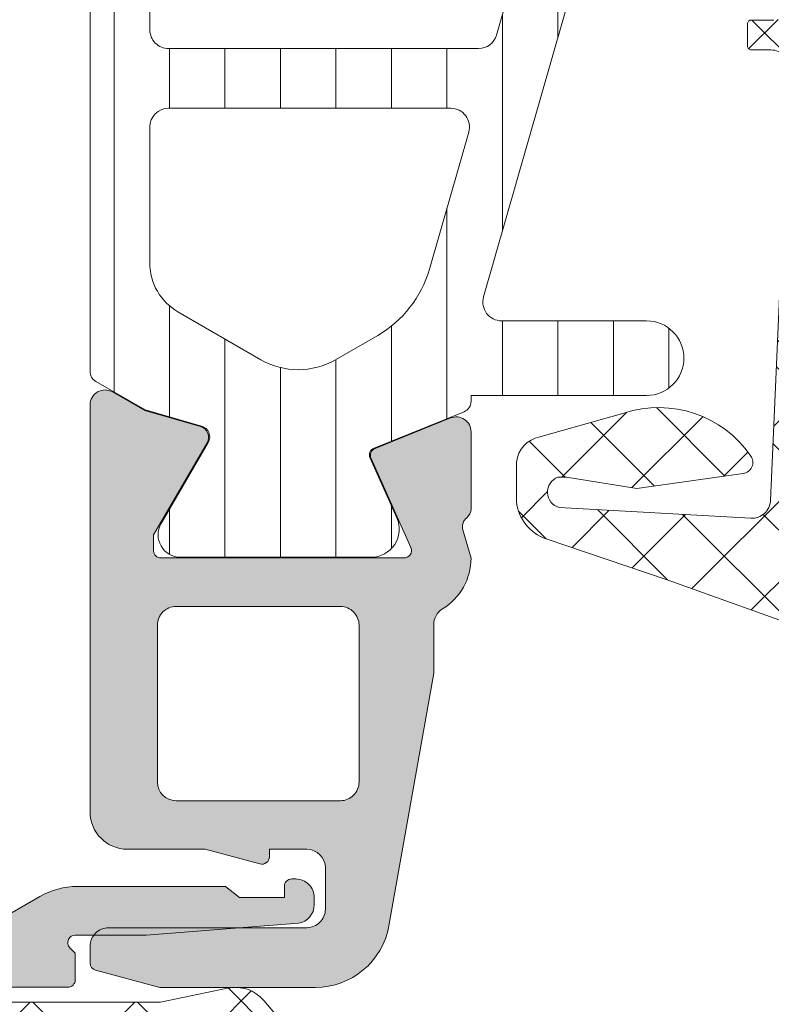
# Model space of a CAD drawing. Header units: millimetres. Extents: x 213386 to 506888, y 183055 to 450952.
# Tile 808 of 1056: x 398104 to 398124, y 319011 to 319037. Entities that reach past the tile are written whole.
import ezdxf

# ---------------------------------------------------------------- set-up
doc = ezdxf.new("R2010")
doc.units = ezdxf.units.MM
doc.layers.add('FASÁDA DETAILNÍ', color=255, linetype='Continuous', lineweight=0)
doc.layers.add('NOVA', color=255, linetype='Continuous', lineweight=0)
pattern_1 = [(135, (0, 0), (-1.077630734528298, -1.077630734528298), []), (225, (0, 0), (1.077630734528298, -1.077630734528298), [])]

# ---------------------------------------------------------------- blocks, each defined once
blk = doc.blocks.new('A$C69D17D4D')
at = {"layer": 'FASÁDA DETAILNÍ'}
h = blk.add_hatch(dxfattribs=at)
h.set_pattern_fill('ANSI37', color=256, scale=0.48, angle=90, style=0)
h.set_pattern_definition(pattern_1)
edge = h.paths.add_edge_path(flags=16)
edge.add_line((176.1748279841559, 1277.780662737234), (177.5676819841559, 1277.880406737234))
edge.add_arc((177.6105394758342, 1277.281939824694), 0.5999995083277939, -8.352144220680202e-06, 94.09608051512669, ccw=False)
edge.add_arc((177.6105394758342, 1277.28193964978), 0.5999995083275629, -94.09608051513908, 8.352144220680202e-06, ccw=False)
edge.add_line((177.567681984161, 1276.683472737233), (176.174827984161, 1276.783216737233))
edge.add_arc((176.2105424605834, 1277.281939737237), 0.5000001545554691, 94.09606440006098, 265.9039355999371, ccw=False)
edge = h.paths.add_edge_path(flags=16)
edge.add_arc((173.010534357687, 1275.681943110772), 0.49999962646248, -4.28042947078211e-05, 90.00004280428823, ccw=False)
edge.add_line((173.5105339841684, 1275.681942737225), (173.5105339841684, 1272.088257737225))
edge.add_arc((173.0105336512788, 1272.088257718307), 0.5000003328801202, -113.2180266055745, 2.167105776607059e-06, ccw=False)
edge.add_line((172.8134179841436, 1271.62875173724), (166.4823159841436, 1274.34462973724))
edge.add_arc((166.6794319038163, 1274.804135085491), 0.4999998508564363, 177.4998893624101, 246.7819182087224, ccw=False)
edge.add_line((166.1799079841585, 1274.825945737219), (166.2182339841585, 1275.703752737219))
edge.add_arc((166.7177575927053, 1275.68194324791), 0.4999994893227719, 89.99995514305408, 177.5000208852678, ccw=False)
edge.add_line((166.7177579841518, 1276.181942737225), (173.0105339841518, 1276.181942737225))
edge = h.paths.add_edge_path(flags=16)
edge.add_line((167.6023719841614, 1301.235861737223), (176.4992249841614, 1305.384531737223))
edge.add_arc((176.7105341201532, 1304.931377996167), 0.4999998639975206, -2.96720033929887e-05, 115.00000791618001, ccw=False)
edge.add_line((177.210533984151, 1304.93137773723), (177.210533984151, 1295.58194273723))
edge.add_arc((176.7105343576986, 1295.5819423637), 0.4999996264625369, -90.00004280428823, 4.28042947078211e-05, ccw=False)
edge.add_line((176.710533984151, 1295.081942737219), (167.586610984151, 1295.081942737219))
edge.add_arc((167.5866111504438, 1295.581942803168), 0.5000000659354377, 177.4999727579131, 269.99998094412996, ccw=False)
edge.add_line((167.0870869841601, 1295.603752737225), (167.3141569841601, 1300.804516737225))
edge.add_arc((167.8136823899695, 1300.782707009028), 0.500001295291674, 115.00009198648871, 177.5000025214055, ccw=False)
edge = h.paths.add_edge_path(flags=16)
edge.add_arc((176.7105343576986, 1292.381943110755), 0.49999962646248, -4.28042947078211e-05, 90.00004280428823, ccw=False)
edge.add_line((177.210533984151, 1292.381942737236), (177.210533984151, 1285.181942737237))
edge.add_arc((176.7105343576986, 1285.181942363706), 0.4999996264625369, -90.00004280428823, 4.28042947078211e-05, ccw=False)
edge.add_line((176.710533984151, 1284.681942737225), (175.510533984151, 1284.681942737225))
edge.add_arc((175.5105324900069, 1282.681944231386), 1.999998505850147, 89.99995719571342, 180.0000428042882)
edge.add_line((173.5105339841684, 1282.681942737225), (173.5105339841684, 1278.881942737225))
edge.add_arc((173.010534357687, 1278.881942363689), 0.4999996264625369, -90.00004280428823, 4.28042947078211e-05, ccw=False)
edge.add_line((173.0105339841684, 1278.381942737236), (166.8574729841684, 1278.381942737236))
edge.add_arc((166.8574731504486, 1278.881942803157), 0.500000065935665, 177.4999727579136, 269.99998094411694, ccw=False)
edge.add_line((166.357948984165, 1278.903752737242), (166.598083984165, 1284.403752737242))
edge.add_arc((167.0976075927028, 1284.381943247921), 0.4999994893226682, 89.99995514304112, 177.5000208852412, ccw=False)
edge.add_line((167.0976079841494, 1284.881942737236), (172.4105339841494, 1284.881942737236))
edge.add_arc((172.4105339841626, 1285.981942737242), 1.099999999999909, 270, 450)
edge.add_line((172.4105339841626, 1287.081942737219), (167.2373229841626, 1287.081942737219))
edge.add_arc((167.2373231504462, 1287.581942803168), 0.5000000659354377, 177.4999727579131, 269.99998094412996, ccw=False)
edge.add_line((166.7377989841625, 1287.603752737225), (166.9473719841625, 1292.403752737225))
edge.add_arc((167.4468955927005, 1292.381943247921), 0.4999994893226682, 89.99995514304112, 177.5000208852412, ccw=False)
edge.add_line((167.446895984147, 1292.881942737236), (176.710533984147, 1292.881942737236))
edge = h.paths.add_edge_path()
edge.add_line((175.324076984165, 1307.594995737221), (166.536210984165, 1303.497146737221))
edge.add_ellipse((167.8040684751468, 1300.778221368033), major_axis=(-3.000002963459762, 0), ratio=1, start_angle=295.0000306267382, end_angle=357.4999411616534)
edge.add_line((164.8069209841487, 1300.909082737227), (164.7785869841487, 1300.260132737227))
edge.add_ellipse((164.2790633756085, 1300.281942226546), major_axis=(-0.4999994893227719, 0), ratio=1, start_angle=89.99995514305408, end_angle=177.5000208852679, ccw=False)
edge.add_line((164.279062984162, 1299.781942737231), (163.310533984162, 1299.781942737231))
edge.add_ellipse((163.3105339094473, 1299.681942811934), major_axis=(-0.09999992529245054, 0), ratio=1, start_angle=-90.0000428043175, end_angle=4.280426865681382e-05)
edge.add_line((163.210533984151, 1299.681942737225), (163.210533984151, 1299.081942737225))
edge.add_ellipse((163.3105339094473, 1299.081942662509), major_axis=(-0.09999992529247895, 0), ratio=1, start_angle=-4.280426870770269e-05, end_angle=90.0000428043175)
edge.add_line((163.3105339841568, 1298.981942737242), (164.2135719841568, 1298.981942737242))
edge.add_ellipse((164.213571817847, 1298.481942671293), major_axis=(-0.5000000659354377, 0), ratio=1, start_angle=177.4999727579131, end_angle=269.99998094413, ccw=False)
edge.add_line((164.7130959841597, 1298.460132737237), (164.3192579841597, 1289.559838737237))
edge.add_ellipse((163.8197467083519, 1289.58194284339), major_axis=(-0.5000001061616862, 0), ratio=1, start_angle=89.99991701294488, end_angle=177.4662307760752, ccw=False)
edge.add_line((163.8197459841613, 1289.081942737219), (163.2105339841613, 1289.081942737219))
edge.add_ellipse((163.2105339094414, 1288.981942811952), major_axis=(-0.09999992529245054, 0), ratio=1, start_angle=-90.0000428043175, end_angle=4.280426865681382e-05)
edge.add_line((163.1105339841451, 1288.981942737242), (163.1105339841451, 1288.381942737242))
edge.add_ellipse((163.2105339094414, 1288.381942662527), major_axis=(-0.09999992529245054, 0), ratio=1, start_angle=-4.280426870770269e-05, end_angle=90.0000428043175)
edge.add_line((163.210533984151, 1288.281942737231), (163.740095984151, 1288.281942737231))
edge.add_ellipse((163.7400962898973, 1287.781942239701), major_axis=(-0.500000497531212, 0), ratio=1, start_angle=177.46630200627, end_angle=270.00003503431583, ccw=False)
edge.add_line((164.2396079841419, 1287.759838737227), (163.7289519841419, 1276.219613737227))
edge.add_ellipse((163.2294273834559, 1276.241423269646), major_axis=(-0.5000004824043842, 0), ratio=1, start_angle=86.78294269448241, end_angle=177.5000209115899, ccw=False)
edge.add_line((163.2013679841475, 1275.742210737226), (158.0676249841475, 1276.030773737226))
edge.add_ellipse((158.1831804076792, 1276.44119173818), major_axis=(-0.4263754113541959, 0), ratio=1, start_angle=-69.24102762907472, end_angle=74.27514552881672, ccw=False)
edge.add_line((158.0320569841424, 1276.839886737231), (158.2646599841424, 1276.838646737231))
edge.add_line((158.2646599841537, 1276.838646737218), (160.1472389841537, 1276.540508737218))
edge.add_line((160.147238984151, 1276.540508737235), (162.996523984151, 1276.940934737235))
edge.add_ellipse((162.9547733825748, 1277.238015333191), major_axis=(-0.2999999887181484, 0), ratio=1, start_angle=97.99974404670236, end_angle=214.5977463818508)
edge.add_ellipse((160.7322022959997, 1275.704901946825), major_axis=(-3.000047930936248, 0), ratio=1, start_angle=214.5976412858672, end_angle=288.0084245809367)
edge.add_line((159.8047169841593, 1278.557980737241), (157.5498259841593, 1277.924404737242))
edge.add_ellipse((157.7107555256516, 1277.149192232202), major_axis=(-0.7917403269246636, 0), ratio=1, start_angle=281.7276897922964, end_angle=353.2016537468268)
edge.add_line((156.9245819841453, 1277.242914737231), (156.9233609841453, 1276.184704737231))
edge.add_ellipse((158.1024472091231, 1276.313828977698), major_axis=(-1.186135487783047, 0), ratio=1, start_angle=6.249678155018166, end_angle=71.34442355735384)
edge.add_line((157.723027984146, 1275.190014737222), (160.964367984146, 1274.095681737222))
edge.add_line((160.9643679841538, 1274.095681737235), (169.0141629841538, 1271.205903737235))
edge.add_line((169.0141629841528, 1271.205903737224), (178.9120399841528, 1266.873094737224))
edge.add_ellipse((179.1103100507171, 1267.332103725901), major_axis=(-0.5000002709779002, 0), ratio=1, start_angle=66.63795051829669, end_angle=179.9334236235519)
edge.add_line((179.6103099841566, 1267.331522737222), (179.6109449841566, 1267.878223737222))
edge.add_ellipse((179.1109448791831, 1267.878804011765), major_axis=(-0.5000004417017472, 0), ratio=1, start_angle=179.9335054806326, end_angle=246.0791754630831)
edge.add_line((179.3136819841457, 1268.335857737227), (176.1096789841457, 1269.737613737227))
edge.add_ellipse((176.5105333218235, 1270.653754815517), major_axis=(-0.9999993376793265, 0), ratio=1, start_angle=-5.281035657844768e-05, end_angle=66.36838527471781, ccw=False)
edge.add_line((175.5105339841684, 1270.653755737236), (175.5105339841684, 1275.881697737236))
edge.add_line((175.5105339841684, 1275.881697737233), (177.3100129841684, 1275.881706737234))
edge.add_line((177.3100129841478, 1275.881706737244), (177.4479549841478, 1275.366905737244))
edge.add_ellipse((177.7251090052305, 1275.48167099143), major_axis=(-0.2999756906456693, 0), ratio=1, start_angle=22.49370026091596, end_angle=112.503566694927)
edge.add_line((177.8399219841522, 1275.204536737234), (179.1100489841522, 1276.053703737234))
edge.add_ellipse((178.6103282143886, 1276.919567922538), major_axis=(-0.9997207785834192, 0), ratio=1, start_angle=119.990760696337, end_angle=180.0076118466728)
edge.add_line((179.6100489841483, 1276.919700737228), (179.6100179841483, 1277.644061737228))
edge.add_ellipse((178.6102801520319, 1277.643853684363), major_axis=(-0.9997378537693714, 0), ratio=1, start_angle=180.0119236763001, end_angle=240.008675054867)
edge.add_line((179.1100179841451, 1278.509727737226), (177.8399219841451, 1279.358894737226))
edge.add_ellipse((177.7251100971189, 1279.081747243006), major_axis=(-0.2999875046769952, 0), ratio=1, start_angle=247.4975938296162, end_angle=337.5013961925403)
edge.add_line((177.447954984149, 1279.196540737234), (177.309982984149, 1278.681724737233))
edge.add_line((177.3099829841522, 1278.681724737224), (175.5105339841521, 1278.681716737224))
edge.add_line((175.5105339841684, 1278.681716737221), (175.5105339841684, 1281.881943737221))
edge.add_ellipse((175.8105337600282, 1281.881943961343), major_axis=(-0.2999997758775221, 0), ratio=1, start_angle=-90.00004280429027, end_angle=4.280426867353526e-05, ccw=False)
edge.add_line((175.8105339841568, 1282.181943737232), (179.1105299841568, 1282.181943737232))
edge.add_ellipse((179.1105303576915, 1282.681943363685), major_axis=(-0.49999962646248, 0), ratio=1, start_angle=89.99995719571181, end_angle=180.0000428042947)
edge.add_line((179.6105299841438, 1282.681943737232), (179.6105299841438, 1309.579565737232))
edge.add_line((179.6105299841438, 1309.579565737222), (178.0601379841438, 1310.474683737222))
edge.add_ellipse((177.8101378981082, 1310.041671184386), major_axis=(-0.4999999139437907, 0), ratio=1, start_angle=239.9999829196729, end_angle=359.9999366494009)
edge.add_line((177.3101379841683, 1310.041671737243), (175.6127669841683, 1310.041671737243))
edge.add_line((175.6127669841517, 1310.041671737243), (175.6127669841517, 1308.048149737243))
edge.add_ellipse((175.1127667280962, 1308.048149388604), major_axis=(-0.500000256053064, 0), ratio=1, start_angle=115.00012858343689, end_angle=180.0000399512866, ccw=False)
h = blk.add_hatch(dxfattribs=at)
h.set_pattern_fill('ANSI37', color=256, scale=0.48, angle=90, style=0)
h.set_pattern_definition(pattern_1)
edge = h.paths.add_edge_path(flags=16)
edge.add_line((176.1748281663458, 1277.780662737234), (177.5676821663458, 1277.880406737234))
edge.add_arc((177.6105396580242, 1277.281939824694), 0.5999995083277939, -8.352144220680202e-06, 94.09608051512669, ccw=False)
edge.add_arc((177.6105396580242, 1277.28193964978), 0.5999995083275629, -94.09608051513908, 8.352144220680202e-06, ccw=False)
edge.add_line((177.567682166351, 1276.683472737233), (176.174828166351, 1276.783216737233))
edge.add_arc((176.2105426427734, 1277.281939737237), 0.5000001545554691, 94.09606440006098, 265.9039355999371, ccw=False)
edge = h.paths.add_edge_path(flags=16)
edge.add_arc((173.010534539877, 1275.681943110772), 0.49999962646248, -4.28042947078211e-05, 90.00004280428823, ccw=False)
edge.add_line((173.5105341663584, 1275.681942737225), (173.5105341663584, 1272.088257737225))
edge.add_arc((173.0105338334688, 1272.088257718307), 0.5000003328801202, -113.2180266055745, 2.167105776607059e-06, ccw=False)
edge.add_line((172.8134181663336, 1271.62875173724), (166.4823161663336, 1274.34462973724))
edge.add_arc((166.6794320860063, 1274.804135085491), 0.4999998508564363, 177.4998893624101, 246.7819182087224, ccw=False)
edge.add_line((166.1799081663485, 1274.825945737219), (166.2182341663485, 1275.703752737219))
edge.add_arc((166.7177577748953, 1275.68194324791), 0.4999994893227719, 89.99995514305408, 177.5000208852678, ccw=False)
edge.add_line((166.7177581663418, 1276.181942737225), (173.0105341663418, 1276.181942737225))
edge = h.paths.add_edge_path(flags=16)
edge.add_line((167.6023721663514, 1301.235861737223), (176.4992251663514, 1305.384531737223))
edge.add_arc((176.7105343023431, 1304.931377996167), 0.4999998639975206, -2.96720033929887e-05, 115.00000791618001, ccw=False)
edge.add_line((177.2105341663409, 1304.93137773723), (177.2105341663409, 1295.58194273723))
edge.add_arc((176.7105345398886, 1295.5819423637), 0.4999996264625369, -90.00004280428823, 4.28042947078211e-05, ccw=False)
edge.add_line((176.7105341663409, 1295.081942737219), (167.586611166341, 1295.081942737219))
edge.add_arc((167.5866113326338, 1295.581942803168), 0.5000000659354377, 177.4999727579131, 269.99998094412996, ccw=False)
edge.add_line((167.0870871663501, 1295.603752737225), (167.3141571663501, 1300.804516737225))
edge.add_arc((167.8136825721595, 1300.782707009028), 0.500001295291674, 115.00009198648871, 177.5000025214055, ccw=False)
edge = h.paths.add_edge_path(flags=16)
edge.add_arc((176.7105345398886, 1292.381943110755), 0.49999962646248, -4.28042947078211e-05, 90.00004280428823, ccw=False)
edge.add_line((177.2105341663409, 1292.381942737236), (177.2105341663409, 1285.181942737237))
edge.add_arc((176.7105345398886, 1285.181942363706), 0.4999996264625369, -90.00004280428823, 4.28042947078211e-05, ccw=False)
edge.add_line((176.7105341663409, 1284.681942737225), (175.510534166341, 1284.681942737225))
edge.add_arc((175.5105326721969, 1282.681944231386), 1.999998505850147, 89.99995719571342, 180.0000428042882)
edge.add_line((173.5105341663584, 1282.681942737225), (173.5105341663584, 1278.881942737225))
edge.add_arc((173.010534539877, 1278.881942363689), 0.4999996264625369, -90.00004280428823, 4.28042947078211e-05, ccw=False)
edge.add_line((173.0105341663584, 1278.381942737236), (166.8574731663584, 1278.381942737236))
edge.add_arc((166.8574733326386, 1278.881942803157), 0.500000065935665, 177.4999727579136, 269.99998094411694, ccw=False)
edge.add_line((166.357949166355, 1278.903752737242), (166.5980841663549, 1284.403752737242))
edge.add_arc((167.0976077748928, 1284.381943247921), 0.4999994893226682, 89.99995514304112, 177.5000208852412, ccw=False)
edge.add_line((167.0976081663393, 1284.881942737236), (172.4105341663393, 1284.881942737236))
edge.add_arc((172.4105341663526, 1285.981942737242), 1.099999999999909, 270, 450)
edge.add_line((172.4105341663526, 1287.081942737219), (167.2373231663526, 1287.081942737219))
edge.add_arc((167.2373233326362, 1287.581942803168), 0.5000000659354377, 177.4999727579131, 269.99998094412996, ccw=False)
edge.add_line((166.7377991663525, 1287.603752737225), (166.9473721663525, 1292.403752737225))
edge.add_arc((167.4468957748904, 1292.381943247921), 0.4999994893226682, 89.99995514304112, 177.5000208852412, ccw=False)
edge.add_line((167.446896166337, 1292.881942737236), (176.7105341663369, 1292.881942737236))
edge = h.paths.add_edge_path()
edge.add_line((175.324077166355, 1307.594995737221), (166.536211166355, 1303.497146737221))
edge.add_ellipse((167.8040686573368, 1300.778221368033), major_axis=(-3.000002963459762, 0), ratio=1, start_angle=295.0000306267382, end_angle=357.4999411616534)
edge.add_line((164.8069211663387, 1300.909082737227), (164.7785871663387, 1300.260132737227))
edge.add_ellipse((164.2790635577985, 1300.281942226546), major_axis=(-0.4999994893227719, 0), ratio=1, start_angle=89.99995514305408, end_angle=177.5000208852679, ccw=False)
edge.add_line((164.279063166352, 1299.781942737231), (163.310534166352, 1299.781942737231))
edge.add_ellipse((163.3105340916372, 1299.681942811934), major_axis=(-0.09999992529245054, 0), ratio=1, start_angle=-90.0000428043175, end_angle=4.280426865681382e-05)
edge.add_line((163.2105341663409, 1299.681942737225), (163.2105341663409, 1299.081942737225))
edge.add_ellipse((163.3105340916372, 1299.081942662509), major_axis=(-0.09999992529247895, 0), ratio=1, start_angle=-4.280426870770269e-05, end_angle=90.0000428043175)
edge.add_line((163.3105341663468, 1298.981942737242), (164.2135721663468, 1298.981942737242))
edge.add_ellipse((164.2135720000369, 1298.481942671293), major_axis=(-0.5000000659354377, 0), ratio=1, start_angle=177.4999727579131, end_angle=269.99998094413, ccw=False)
edge.add_line((164.7130961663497, 1298.460132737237), (164.3192581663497, 1289.559838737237))
edge.add_ellipse((163.8197468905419, 1289.58194284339), major_axis=(-0.5000001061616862, 0), ratio=1, start_angle=89.99991701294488, end_angle=177.4662307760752, ccw=False)
edge.add_line((163.8197461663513, 1289.081942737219), (163.2105341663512, 1289.081942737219))
edge.add_ellipse((163.2105340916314, 1288.981942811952), major_axis=(-0.09999992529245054, 0), ratio=1, start_angle=-90.0000428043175, end_angle=4.280426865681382e-05)
edge.add_line((163.1105341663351, 1288.981942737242), (163.1105341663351, 1288.381942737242))
edge.add_ellipse((163.2105340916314, 1288.381942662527), major_axis=(-0.09999992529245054, 0), ratio=1, start_angle=-4.280426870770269e-05, end_angle=90.0000428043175)
edge.add_line((163.2105341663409, 1288.281942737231), (163.7400961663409, 1288.281942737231))
edge.add_ellipse((163.7400964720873, 1287.781942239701), major_axis=(-0.500000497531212, 0), ratio=1, start_angle=177.46630200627, end_angle=270.00003503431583, ccw=False)
edge.add_line((164.2396081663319, 1287.759838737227), (163.7289521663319, 1276.219613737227))
edge.add_ellipse((163.2294275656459, 1276.241423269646), major_axis=(-0.5000004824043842, 0), ratio=1, start_angle=86.78294269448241, end_angle=177.5000209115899, ccw=False)
edge.add_line((163.2013681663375, 1275.742210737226), (158.0676251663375, 1276.030773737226))
edge.add_ellipse((158.1831805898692, 1276.44119173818), major_axis=(-0.4263754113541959, 0), ratio=1, start_angle=-69.24102762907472, end_angle=74.27514552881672, ccw=False)
edge.add_line((158.0320571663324, 1276.839886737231), (158.2646601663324, 1276.838646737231))
edge.add_line((158.2646601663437, 1276.838646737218), (160.1472391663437, 1276.540508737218))
edge.add_line((160.147239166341, 1276.540508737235), (162.996524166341, 1276.940934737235))
edge.add_ellipse((162.9547735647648, 1277.238015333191), major_axis=(-0.2999999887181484, 0), ratio=1, start_angle=97.99974404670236, end_angle=214.5977463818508)
edge.add_ellipse((160.7322024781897, 1275.704901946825), major_axis=(-3.000047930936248, 0), ratio=1, start_angle=214.5976412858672, end_angle=288.0084245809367)
edge.add_line((159.8047171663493, 1278.557980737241), (157.5498261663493, 1277.924404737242))
edge.add_ellipse((157.7107557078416, 1277.149192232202), major_axis=(-0.7917403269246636, 0), ratio=1, start_angle=281.7276897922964, end_angle=353.2016537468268)
edge.add_line((156.9245821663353, 1277.242914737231), (156.9233611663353, 1276.184704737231))
edge.add_ellipse((158.102447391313, 1276.313828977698), major_axis=(-1.186135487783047, 0), ratio=1, start_angle=6.249678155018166, end_angle=71.34442355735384)
edge.add_line((157.723028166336, 1275.190014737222), (160.964368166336, 1274.095681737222))
edge.add_line((160.9643681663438, 1274.095681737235), (169.0141631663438, 1271.205903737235))
edge.add_line((169.0141631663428, 1271.205903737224), (178.9120401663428, 1266.873094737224))
edge.add_ellipse((179.1103102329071, 1267.332103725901), major_axis=(-0.5000002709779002, 0), ratio=1, start_angle=66.63795051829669, end_angle=179.9334236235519)
edge.add_line((179.6103101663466, 1267.331522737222), (179.6109451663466, 1267.878223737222))
edge.add_ellipse((179.1109450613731, 1267.878804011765), major_axis=(-0.5000004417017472, 0), ratio=1, start_angle=179.9335054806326, end_angle=246.0791754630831)
edge.add_line((179.3136821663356, 1268.335857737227), (176.1096791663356, 1269.737613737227))
edge.add_ellipse((176.5105335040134, 1270.653754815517), major_axis=(-0.9999993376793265, 0), ratio=1, start_angle=-5.281035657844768e-05, end_angle=66.36838527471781, ccw=False)
edge.add_line((175.5105341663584, 1270.653755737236), (175.5105341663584, 1275.881697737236))
edge.add_line((175.5105341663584, 1275.881697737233), (177.3100131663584, 1275.881706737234))
edge.add_line((177.3100131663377, 1275.881706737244), (177.4479551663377, 1275.366905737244))
edge.add_ellipse((177.7251091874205, 1275.48167099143), major_axis=(-0.2999756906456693, 0), ratio=1, start_angle=22.49370026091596, end_angle=112.503566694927)
edge.add_line((177.8399221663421, 1275.204536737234), (179.1100491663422, 1276.053703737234))
edge.add_ellipse((178.6103283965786, 1276.919567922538), major_axis=(-0.9997207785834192, 0), ratio=1, start_angle=119.990760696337, end_angle=180.0076118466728)
edge.add_line((179.6100491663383, 1276.919700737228), (179.6100181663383, 1277.644061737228))
edge.add_ellipse((178.6102803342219, 1277.643853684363), major_axis=(-0.9997378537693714, 0), ratio=1, start_angle=180.0119236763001, end_angle=240.008675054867)
edge.add_line((179.1100181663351, 1278.509727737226), (177.8399221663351, 1279.358894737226))
edge.add_ellipse((177.7251102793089, 1279.081747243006), major_axis=(-0.2999875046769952, 0), ratio=1, start_angle=247.4975938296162, end_angle=337.5013961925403)
edge.add_line((177.4479551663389, 1279.196540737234), (177.309983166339, 1278.681724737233))
edge.add_line((177.3099831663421, 1278.681724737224), (175.5105341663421, 1278.681716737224))
edge.add_line((175.5105341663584, 1278.681716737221), (175.5105341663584, 1281.881943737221))
edge.add_ellipse((175.8105339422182, 1281.881943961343), major_axis=(-0.2999997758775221, 0), ratio=1, start_angle=-90.00004280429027, end_angle=4.280426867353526e-05, ccw=False)
edge.add_line((175.8105341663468, 1282.181943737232), (179.1105301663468, 1282.181943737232))
edge.add_ellipse((179.1105305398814, 1282.681943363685), major_axis=(-0.49999962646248, 0), ratio=1, start_angle=89.99995719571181, end_angle=180.0000428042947)
edge.add_line((179.6105301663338, 1282.681943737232), (179.6105301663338, 1309.579565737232))
edge.add_line((179.6105301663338, 1309.579565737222), (178.0601381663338, 1310.474683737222))
edge.add_ellipse((177.8101380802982, 1310.041671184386), major_axis=(-0.4999999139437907, 0), ratio=1, start_angle=239.9999829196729, end_angle=359.9999366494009)
edge.add_line((177.3101381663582, 1310.041671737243), (175.6127671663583, 1310.041671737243))
edge.add_line((175.6127671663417, 1310.041671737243), (175.6127671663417, 1308.048149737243))
edge.add_ellipse((175.1127669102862, 1308.048149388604), major_axis=(-0.500000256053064, 0), ratio=1, start_angle=115.00012858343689, end_angle=180.0000399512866, ccw=False)
h = blk.add_hatch(dxfattribs=at)
h.set_pattern_fill('ANSI31', color=256, scale=0.468, angle=45, style=0)
h.set_pattern_definition([(90, (0, 0), (-1.4859, 3.33066907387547e-16), [])])
edge = h.paths.add_edge_path(flags=16)
edge.add_line((147.8586341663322, 1281.270417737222), (150.0813441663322, 1279.987055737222))
edge.add_ellipse((151.0812165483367, 1281.718780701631), major_axis=(-1.999654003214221, 0), ratio=1, start_angle=59.99849855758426, end_angle=119.9999542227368)
edge.add_line((152.0810421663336, 1279.987028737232), (153.2105601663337, 1280.639156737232))
edge.add_ellipse((151.7105570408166, 1283.237236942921), major_axis=(-3.000005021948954, 0), ratio=1, start_angle=120.0000135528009, end_angle=163.9999452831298)
edge.add_line((154.5943461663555, 1282.410320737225), (155.6469941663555, 1286.081342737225))
edge.add_ellipse((155.1663631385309, 1286.21916153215), major_axis=(-0.500000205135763, 0), ratio=1, start_angle=163.9999927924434, end_angle=270.0007989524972)
edge.add_line((155.1663561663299, 1286.719161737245), (147.6086031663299, 1286.719051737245))
edge.add_ellipse((147.6086129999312, 1286.219051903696), major_axis=(-0.4999998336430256, 0), ratio=1, start_angle=-89.99887315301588, end_angle=0.0008212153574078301)
edge.add_line((147.1086131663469, 1286.219044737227), (147.1086691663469, 1282.569395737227))
edge.add_ellipse((148.6086684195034, 1282.569435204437), major_axis=(-1.499999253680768, 0), ratio=1, start_angle=0.001507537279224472, end_angle=59.99847274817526)
edge = h.paths.add_edge_path(flags=16)
edge.add_line((147.6085851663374, 1288.319053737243), (155.9119151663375, 1288.319180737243))
edge.add_ellipse((155.9119069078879, 1288.819181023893), major_axis=(-0.5000002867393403, 0), ratio=1, start_angle=90.0009463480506, end_angle=164.0000560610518)
edge.add_line((156.392538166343, 1288.681362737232), (158.099465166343, 1294.634124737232))
edge.add_ellipse((157.6188344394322, 1294.771943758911), major_axis=(-0.4999999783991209, 0), ratio=1, start_angle=163.9999583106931, end_angle=270.0009480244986)
edge.add_line((157.6188261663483, 1295.271943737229), (147.6084721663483, 1295.271773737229))
edge.add_ellipse((147.6084843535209, 1294.771773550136), major_axis=(-0.5000001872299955, 0), ratio=1, start_angle=-89.99860345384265, end_angle=0.0008952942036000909)
edge.add_line((147.1084841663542, 1294.771765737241), (147.1085741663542, 1288.819045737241))
edge.add_ellipse((147.6085744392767, 1288.81905401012), major_axis=(-0.5000002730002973, 0), ratio=1, start_angle=0.0009480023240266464, end_angle=90.00122923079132)
edge = h.paths.add_edge_path(flags=16)
edge.add_line((158.1576211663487, 1302.636077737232), (154.9812311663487, 1304.469966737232))
edge.add_ellipse((153.4812313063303, 1301.871886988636), major_axis=(-3.000002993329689, 0), ratio=1, start_angle=240.0000360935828, end_angle=300.0014917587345)
edge.add_line((151.9811621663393, 1304.46992673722), (147.8582791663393, 1302.08943173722))
edge.add_ellipse((148.6083148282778, 1300.790413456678), major_axis=(-1.500000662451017, 0), ratio=1, start_angle=-59.99844168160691, end_angle=0.001517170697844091)
edge.add_line((147.1083141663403, 1300.790373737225), (147.1084051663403, 1297.371759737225))
edge.add_ellipse((147.6084046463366, 1297.371773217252), major_axis=(-0.4999994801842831, 0), ratio=1, start_angle=0.001544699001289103, end_angle=90.0014346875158)
edge.add_line((147.6084171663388, 1296.871773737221), (157.9077321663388, 1296.871954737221))
edge.add_ellipse((157.9077138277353, 1297.871955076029), major_axis=(-1.000000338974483, 0), ratio=1, start_angle=90.00105072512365, end_angle=180.001527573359)
edge.add_line((158.9077141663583, 1297.871981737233), (158.9076211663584, 1301.337079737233))
edge.add_ellipse((157.4076210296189, 1301.337039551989), major_axis=(-1.500000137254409, 0), ratio=1, start_angle=180.0015349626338, end_angle=239.9999969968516)
edge = h.paths.add_edge_path()
edge.add_line((160.5074891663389, 1304.483883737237), (160.5077111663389, 1297.930820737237))
edge.add_arc((155.5077134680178, 1297.93065387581), 4.999997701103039, -16.000023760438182, 0.0019120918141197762, ccw=False)
edge.add_line((160.3140191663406, 1296.552465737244), (156.0454081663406, 1281.666047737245))
edge.add_arc((156.5260385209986, 1281.528229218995), 0.4999994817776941, 164.0000020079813, 270.0000739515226)
edge.add_line((156.5260391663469, 1281.028229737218), (160.4094131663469, 1281.028229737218))
edge.add_arc((160.4094331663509, 1280.028229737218), 1.0000000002, -89.99885408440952, 90.00114591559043, ccw=False)
edge.add_line((160.4094531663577, 1279.028229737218), (155.7111171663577, 1279.028041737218))
edge.add_line((155.7111171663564, 1279.028041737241), (155.7111171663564, 1278.871989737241))
edge.add_arc((155.4111171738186, 1278.871989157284), 0.2999999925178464, -68.02615411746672, 0.00011075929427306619, ccw=False)
edge.add_line((155.5233721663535, 1278.59378273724), (153.1114701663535, 1277.62059573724))
edge.add_arc((153.1863067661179, 1277.435124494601), 0.2000002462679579, 111.9737977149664, 204.1409822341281)
edge.add_line((153.0037981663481, 1277.353327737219), (153.7202981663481, 1275.754642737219))
edge.add_arc((153.0358924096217, 1275.447904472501), 0.7499997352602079, -90.00001858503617, 24.14105846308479, ccw=False)
edge.add_line((153.0358921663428, 1274.69790473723), (147.9283431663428, 1274.69790473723))
edge.add_arc((147.9283432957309, 1275.297904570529), 0.5999998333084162, 149.8570751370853, 269.99998764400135, ccw=False)
edge.add_line((147.4094781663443, 1275.599199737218), (148.6706941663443, 1277.771156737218))
edge.add_arc((148.4112615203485, 1277.921805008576), 0.3000003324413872, 329.8569693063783, 433.9999309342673)
edge.add_line((148.4939531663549, 1278.210183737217), (146.9794811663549, 1278.644450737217))
edge.add_line((146.9794811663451, 1278.644450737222), (145.6587091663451, 1279.406998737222))
edge.add_arc((145.8087099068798, 1279.666805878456), 0.2999999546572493, 177.5366952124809, 239.99983168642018, ccw=False)
edge.add_line((145.5089871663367, 1279.679699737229), (145.5089871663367, 1303.669353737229))
edge.add_arc((145.8083228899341, 1303.689308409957), 0.300000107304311, 120.00014774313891, 183.81387623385, ccw=False)
edge.add_line((145.6583221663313, 1303.949115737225), (146.9791281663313, 1304.711683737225))
edge.add_line((146.9791281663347, 1304.71168373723), (148.4935991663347, 1305.145950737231))
edge.add_arc((148.4109080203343, 1305.434329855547), 0.3000005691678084, 285.9999567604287, 390.1429183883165)
edge.add_line((148.6703411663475, 1305.58497773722), (147.4091251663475, 1307.756933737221))
edge.add_arc((147.9279905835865, 1308.05822940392), 0.6000003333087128, 90.00003984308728, 210.1429523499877, ccw=False)
edge.add_line((147.927990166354, 1308.658229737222), (157.831590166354, 1308.658229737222))
edge.add_arc((157.8315909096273, 1307.908229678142), 0.7500000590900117, -24.1410202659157, 90.00005678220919, ccw=False)
edge.add_line((158.5159971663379, 1307.601491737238), (157.7994971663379, 1306.002806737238))
edge.add_arc((157.9820057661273, 1305.921009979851), 0.2000002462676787, 155.8590177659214, 248.0262022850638)
edge.add_line((157.9071691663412, 1305.735538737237), (160.3197441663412, 1304.762079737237))
edge.add_arc((160.2074900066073, 1304.483873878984), 0.2999991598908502, 0.0018827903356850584, 68.02626146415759, ccw=False)
h = blk.add_hatch(color=256, dxfattribs=at)
edge = h.paths.add_edge_path(flags=16)
edge.add_line((152.7103901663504, 1268.678154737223), (152.7103901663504, 1272.877904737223))
edge.add_ellipse((152.210390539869, 1272.87790511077), major_axis=(-0.4999996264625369, 0), ratio=1, start_angle=179.9999571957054, end_angle=270.0000428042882)
edge.add_line((152.2103901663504, 1273.377904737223), (147.8103661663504, 1273.377904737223))
edge.add_ellipse((147.8103657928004, 1272.87790511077), major_axis=(-0.49999962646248, 0), ratio=1, start_angle=-90.0000428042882, end_angle=4.280429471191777e-05)
edge.add_line((147.3103661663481, 1272.877904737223), (147.3103661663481, 1268.678155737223))
edge.add_ellipse((147.8103666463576, 1268.67815621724), major_axis=(-0.5000004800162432, 0), ratio=1, start_angle=5.500573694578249e-05, end_angle=89.99994499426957)
edge.add_line((147.8103661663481, 1268.178155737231), (152.2103901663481, 1268.17815473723))
edge.add_ellipse((152.210390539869, 1268.678154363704), major_axis=(-0.49999962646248, 0), ratio=1, start_angle=89.99995719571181, end_angle=180.0000428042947)
edge = h.paths.add_edge_path()
edge.add_line((154.7087711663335, 1271.591558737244), (153.5090111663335, 1264.828558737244))
edge.add_arc((151.5397595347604, 1265.177903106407), 1.999998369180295, 269.99996079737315, 349.9404098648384, ccw=False)
edge.add_line((151.5397581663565, 1263.17790473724), (147.3747851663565, 1263.17790473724))
edge.add_line((147.3747851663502, 1263.17790473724), (145.6569961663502, 1263.63818573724))
edge.add_arc((145.7087600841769, 1263.831370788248), 0.1999999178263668, 180.0000146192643, 254.99996142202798, ccw=False)
edge.add_line((145.5087601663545, 1263.831370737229), (145.5087601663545, 1264.277904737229))
edge.add_arc((146.0087597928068, 1264.277905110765), 0.4999996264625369, 89.99995719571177, 180.0000428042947, ccw=False)
edge.add_line((146.0087601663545, 1264.777904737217), (151.3087601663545, 1264.777904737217))
edge.add_arc((151.3087605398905, 1265.277904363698), 0.49999962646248, 269.9999571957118, 360.0000428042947)
edge.add_line((151.8087601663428, 1265.277904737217), (151.8087601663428, 1266.378154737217))
edge.add_arc((151.3087596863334, 1266.378154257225), 0.5000004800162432, 5.500573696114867e-05, 89.99994499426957)
edge.add_line((151.3087601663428, 1266.878154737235), (150.3087601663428, 1266.878154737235))
edge.add_line((150.3087601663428, 1266.878154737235), (150.3087601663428, 1266.678154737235))
edge.add_arc((150.1087600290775, 1266.678155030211), 0.2000001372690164, 254.9999946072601, 359.9999160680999, ccw=False)
edge.add_line((150.0569961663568, 1266.484969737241), (148.5896081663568, 1266.878155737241))
edge.add_line((148.5896081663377, 1266.878155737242), (146.5087601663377, 1266.878155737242))
edge.add_arc((146.5087611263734, 1267.878156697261), 1.0000009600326, 180.0000550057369, 269.9999449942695, ccw=False)
edge.add_line((145.5087601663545, 1267.878155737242), (145.5087601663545, 1278.777657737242))
edge.add_arc((145.9087605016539, 1278.777657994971), 0.4000003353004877, 60.000083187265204, 180.0000369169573, ccw=False)
edge.add_line((146.1087601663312, 1279.124068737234), (146.9716081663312, 1278.625902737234))
edge.add_line((146.9716081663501, 1278.625902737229), (148.4637691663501, 1278.198032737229))
edge.add_arc((148.3810777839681, 1277.9096539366), 0.3000003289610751, -30.179241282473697, 73.9999831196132, ccw=False)
edge.add_line((148.6404151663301, 1277.758841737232), (147.2086801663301, 1275.293230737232))
edge.add_line((147.208680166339, 1275.293230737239), (147.208680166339, 1274.872811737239))
edge.add_arc((147.4002484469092, 1274.869319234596), 0.1916001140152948, 178.9555499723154, 272.5222219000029)
edge.add_line((147.4086801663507, 1274.67790473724), (153.8981191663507, 1274.67790473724))
edge.add_arc((153.9163569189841, 1274.877071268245), 0.1999998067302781, 264.7679954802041, 384.1409481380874)
edge.add_line((154.0988651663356, 1274.958867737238), (153.0305441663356, 1277.342552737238))
edge.add_arc((153.2130527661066, 1277.424349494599), 0.2000002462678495, 111.9737977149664, 204.1409822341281, ccw=False)
edge.add_line((153.1382161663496, 1277.609820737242), (155.1614441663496, 1278.426180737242))
edge.add_arc((155.3111172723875, 1278.055238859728), 0.3999998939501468, -1.754639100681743e-05, 111.97381787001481, ccw=False)
edge.add_line((155.7111171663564, 1278.05523873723), (155.7111181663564, 1275.99109173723))
edge.add_arc((155.4111185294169, 1275.991090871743), 0.2999996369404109, -52.09508653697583, 0.0001652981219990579, ccw=False)
edge.add_arc((155.7797290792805, 1275.517671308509), 0.3000002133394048, 127.9046525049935, 195.9998620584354)
edge.add_line((155.4913501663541, 1275.43498073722), (155.7086721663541, 1274.67709173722))
edge.add_arc((154.1086731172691, 1274.67709129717), 1.599999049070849, -58.40760551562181, 1.575894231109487e-05, ccw=False)
edge.add_arc((155.2088051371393, 1272.888319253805), 0.4999999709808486, 121.5923359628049, 179.998454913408)
edge.add_line((154.7088051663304, 1272.888332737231), (154.7087711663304, 1271.591558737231))
h = blk.add_hatch(dxfattribs=at)
h.set_pattern_fill('ANSI37', color=256, scale=0.625, angle=90, style=0)
h.set_pattern_definition([(135, (0, 0), (-1.403165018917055, -1.403165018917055), []), (225, (0, 0), (1.403165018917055, -1.403165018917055), [])])
edge = h.paths.add_edge_path()
edge.add_ellipse((136.1236186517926, 1267.802501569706), major_axis=(-5.039467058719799, 0), ratio=1, start_angle=29.791784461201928, end_angle=85.03553873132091, ccw=False)
edge.add_ellipse((132.0105341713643, 1265.447701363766), major_axis=(-0.3000000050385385, 0), ratio=1, start_angle=0.0006926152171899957, end_angle=29.79217298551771, ccw=False)
edge.add_line((131.7105341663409, 1265.447697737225), (131.710531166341, 1265.981981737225))
edge.add_ellipse((132.0105309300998, 1265.981982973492), major_axis=(-0.2999997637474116, 0), ratio=1, start_angle=-90.00004512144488, end_angle=0.00023610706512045, ccw=False)
edge.add_line((132.0105311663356, 1266.281982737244), (133.5605281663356, 1266.281982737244))
edge.add_ellipse((133.5605205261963, 1266.581993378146), major_axis=(-0.3000106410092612, 0), ratio=1, start_angle=90.00145911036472, end_angle=179.9956760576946)
edge.add_line((133.8605311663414, 1266.581970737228), (133.8605421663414, 1267.981952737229))
edge.add_ellipse((134.1605320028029, 1267.981949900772), major_axis=(-0.2999898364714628, 0), ratio=1, start_angle=270.00035074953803, end_angle=359.999458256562, ccw=False)
edge.add_line((134.1605301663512, 1268.281939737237), (135.8605421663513, 1268.281939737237))
edge.add_ellipse((135.8605350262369, 1267.98192959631), major_axis=(-0.3000101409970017, 0), ratio=1, start_angle=180.0044194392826, end_angle=269.9986363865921, ccw=False)
edge.add_line((136.160545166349, 1267.981952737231), (136.160534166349, 1266.418121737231))
edge.add_ellipse((136.4616932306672, 1266.385264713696), major_axis=(-0.3029461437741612, 0), ratio=1, start_angle=-6.226450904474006, end_angle=103.4835773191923)
edge.add_ellipse((145.1666163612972, 1255.069300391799), major_axis=(-14.00076634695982, 0), ratio=1, start_angle=285.30173220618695, end_angle=308.07562007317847, ccw=False)
edge.add_ellipse((141.3599027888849, 1269.061538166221), major_axis=(-0.5004721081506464, 0), ratio=1, start_angle=102.9176085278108, end_angle=219.8066343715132)
edge.add_line((141.7443701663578, 1269.381939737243), (133.4610911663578, 1269.381939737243))
edge.add_ellipse((133.4610916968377, 1268.881940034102), major_axis=(-0.4999997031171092, 0), ratio=1, start_angle=270.000060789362, end_angle=330.0000196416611)
edge.add_line((133.028079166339, 1269.131939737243), (132.854873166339, 1268.831939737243))
edge.add_ellipse((132.4218606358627, 1269.081939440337), major_axis=(-0.4999997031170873, 0), ratio=1, start_angle=90.00006078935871, end_angle=150.0000196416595, ccw=False)
edge.add_line((132.4218611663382, 1268.581939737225), (130.7925131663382, 1268.581939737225))
edge.add_ellipse((130.7925123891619, 1269.581939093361), major_axis=(-0.9999993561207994, 0), ratio=1, start_angle=30.050338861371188, end_angle=90.00004452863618, ccw=False)
edge.add_ellipse((123.6081316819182, 1265.425612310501), major_axis=(-7.300023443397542, 0), ratio=1, start_angle=210.0503545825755, end_angle=258.7144463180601)
edge.add_ellipse((125.4233637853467, 1272.481949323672), major_axis=(-0.3999905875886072, 0), ratio=1, start_angle=-14.85297522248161, end_angle=69.49817055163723)
edge.add_ellipse((123.0492968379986, 1266.132851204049), major_axis=(-6.378448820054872, 0), ratio=1, start_angle=194.452597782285, end_angle=249.4981254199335, ccw=False)
edge.add_line((129.2258961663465, 1267.724777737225), (129.5894831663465, 1266.314070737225))
edge.add_line((129.5894831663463, 1266.314070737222), (129.7995961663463, 1265.451369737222))
edge.add_ellipse((135.1362188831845, 1266.781934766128), major_axis=(-5.499995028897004, 0), ratio=1, start_angle=13.99995496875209, end_angle=90.00003420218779)
edge.add_line((135.1362221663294, 1261.281939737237), (147.5542501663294, 1261.281939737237))
edge.add_line((147.554250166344, 1261.281939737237), (148.917307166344, 1261.569558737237))
edge.add_ellipse((149.0205397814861, 1261.080332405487), major_axis=(-0.4999993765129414, 0), ratio=1, start_angle=220.283751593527, end_angle=281.91530077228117, ccw=False)
edge.add_line((149.4019651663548, 1261.40361873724), (150.9755761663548, 1259.54701073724))
edge.add_ellipse((151.5477151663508, 1260.031940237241), major_axis=(-0.7499997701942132, 0), ratio=1, start_angle=40.28370615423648, end_angle=220.2837061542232)
edge.add_line((152.1198541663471, 1260.516869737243), (150.1605681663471, 1262.828513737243))
edge.add_ellipse((149.3977165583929, 1262.181941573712), major_axis=(-0.9999990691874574, 0), ratio=1, start_angle=220.2836986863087, end_angle=281.915247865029)
edge.add_line((149.1912521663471, 1263.160394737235), (147.3977151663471, 1262.781939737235))
edge.add_line((147.3977151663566, 1262.781939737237), (135.6875141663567, 1262.781939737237))
h = blk.add_hatch(color=256, dxfattribs=at)
edge = h.paths.add_edge_path()
edge.add_line((149.5105341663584, 1265.581939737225), (149.1373291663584, 1265.881939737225))
edge.add_line((149.1373291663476, 1265.881939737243), (145.1641241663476, 1265.881939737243))
edge.add_ellipse((145.1641257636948, 1263.881932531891), major_axis=(-2.000007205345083, 0), ratio=1, start_angle=270.0000457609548, end_angle=299.9999336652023)
edge.add_line((144.164124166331, 1265.613990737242), (143.187072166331, 1265.049888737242))
edge.add_ellipse((142.1870705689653, 1266.781946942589), major_axis=(-2.000007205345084, 0), ratio=1, start_angle=90.00004576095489, end_angle=119.9999336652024, ccw=False)
edge.add_line((142.1870721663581, 1264.781939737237), (136.4672381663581, 1264.781939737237))
edge.add_ellipse((136.4672377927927, 1265.281939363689), major_axis=(-0.49999962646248, 0), ratio=1, start_angle=-4.280429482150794e-05, end_angle=90.00004280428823, ccw=False)
edge.add_line((135.9672381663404, 1265.281939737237), (135.9672381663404, 1267.181939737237))
edge.add_ellipse((135.4674961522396, 1267.18219772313), major_axis=(-0.4997420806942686, 0), ratio=1, start_angle=179.9704217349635, end_angle=270.0295782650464)
edge.add_line((135.4672381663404, 1267.681939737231), (134.4672381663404, 1267.681939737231))
edge.add_ellipse((134.4669801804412, 1267.18219772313), major_axis=(-0.4997420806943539, 0), ratio=1, start_angle=-90.02957826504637, end_angle=0.02957826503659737)
edge.add_line((133.9672381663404, 1267.181939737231), (133.9672381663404, 1266.181939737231))
edge.add_ellipse((133.4674987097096, 1266.181679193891), major_axis=(-0.4997395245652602, 0), ratio=1, start_angle=89.97012836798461, end_angle=180.0298716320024, ccw=False)
edge.add_line((133.4672381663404, 1265.681939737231), (132.4672381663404, 1265.681939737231))
edge.add_ellipse((132.4669842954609, 1265.182191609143), major_axis=(-0.4997481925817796, 0), ratio=1, start_angle=-90.02910612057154, end_angle=0.02887693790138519)
edge.add_line((131.9672361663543, 1265.181939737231), (131.9672361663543, 1264.948908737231))
edge.add_ellipse((132.4672353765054, 1264.948908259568), major_axis=(-0.4999992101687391, 0), ratio=1, start_angle=-5.47370397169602e-05, end_angle=36.24931299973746)
edge.add_ellipse((134.9672387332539, 1266.781946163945), major_axis=(-3.600006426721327, 0), ratio=1, start_angle=36.24938608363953, end_angle=89.99995914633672)
edge.add_line((134.9672361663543, 1263.181939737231), (144.9105341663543, 1263.181939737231))
edge.add_ellipse((144.9105343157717, 1263.381939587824), major_axis=(-0.1999998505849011, 0), ratio=1, start_angle=89.99995719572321, end_angle=180.0000428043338)
edge.add_line((145.1105341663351, 1263.381939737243), (145.1105341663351, 1264.099160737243))
edge.add_line((145.1105341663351, 1264.099160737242), (144.9695731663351, 1264.240059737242))
edge.add_ellipse((145.1105345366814, 1264.381939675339), major_axis=(-0.2000000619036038, 0), ratio=1, start_angle=-89.99989390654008, end_angle=45.18607561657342, ccw=False)
edge.add_line((145.1105341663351, 1264.581939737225), (147.0101031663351, 1264.581939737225))
edge.add_line((147.0101031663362, 1264.581939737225), (151.0887511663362, 1264.896257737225))
edge.add_ellipse((151.0105336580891, 1265.390102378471), major_axis=(-0.5000005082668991, 0), ratio=1, start_angle=99.00002276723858, end_angle=179.9999265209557)
edge.add_line((151.5105341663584, 1265.390101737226), (151.5105341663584, 1265.581939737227))
edge.add_ellipse((151.010534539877, 1265.581940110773), major_axis=(-0.4999996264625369, 0), ratio=1, start_angle=179.9999571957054, end_angle=270.0000428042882)
edge.add_line((151.0105341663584, 1266.081939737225), (150.9105341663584, 1266.081939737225))
edge.add_ellipse((150.9105340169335, 1265.881939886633), major_axis=(-0.1999998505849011, 0), ratio=1, start_angle=-90.00004280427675, end_angle=4.280433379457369e-05)
edge.add_line((150.7105341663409, 1265.881939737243), (150.7105341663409, 1265.581939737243))
edge.add_line((150.7105341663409, 1265.581939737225), (149.510534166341, 1265.581939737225))
at = {"layer": 'FASÁDA DETAILNÍ', "extrusion": (0, 0, -1)}
for points in [[(-163.8197459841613, 1289.081942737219), (-163.210533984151, 1289.081942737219), (-163.210533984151, 1289.081942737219, -0.414214), (-163.1105339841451, 1288.981942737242), (-163.1105339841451, 1288.381942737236), (-163.1105339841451, 1288.381942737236, -0.414214), (-163.210533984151, 1288.281942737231), (-163.7400959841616, 1288.281942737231), (-163.7400959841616, 1288.281942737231, 0.427226), (-164.2396079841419, 1287.759838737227), (-163.7289519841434, 1276.219613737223), (-163.7289519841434, 1276.219613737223, 0.417884), (-163.2013679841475, 1275.742210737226), (-158.0676249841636, 1276.030773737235), (-158.0676249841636, 1276.030773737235, 0.723322), (-158.0320569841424, 1276.839886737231), (-158.2646599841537, 1276.838646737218), (-160.147238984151, 1276.540508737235), (-162.9965239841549, 1276.940934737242), (-162.9965239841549, 1276.940934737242, -0.557725), (-163.2017209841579, 1277.408358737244, -0.331739), (-159.8047169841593, 1278.557980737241), (-157.5498259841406, 1277.924404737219), (-157.5498259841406, 1277.924404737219, -0.322384), (-156.9245819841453, 1277.242914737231), (-156.9233609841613, 1276.184704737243), (-156.9233609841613, 1276.184704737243, -0.291922), (-157.723027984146, 1275.190014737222), (-160.9643679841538, 1274.095681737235), (-169.0141629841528, 1271.205903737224)], [(-163.8197461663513, 1289.081942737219), (-163.2105341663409, 1289.081942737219), (-163.2105341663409, 1289.081942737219, -0.414214), (-163.1105341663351, 1288.981942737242), (-163.1105341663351, 1288.381942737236), (-163.1105341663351, 1288.381942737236, -0.414214), (-163.2105341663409, 1288.281942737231), (-163.7400961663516, 1288.281942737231), (-163.7400961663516, 1288.281942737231, 0.427226), (-164.2396081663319, 1287.759838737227), (-163.7289521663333, 1276.219613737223), (-163.7289521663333, 1276.219613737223, 0.417884), (-163.2013681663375, 1275.742210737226), (-158.0676251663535, 1276.030773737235), (-158.0676251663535, 1276.030773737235, 0.723322), (-158.0320571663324, 1276.839886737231), (-158.2646601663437, 1276.838646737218), (-160.147239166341, 1276.540508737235), (-162.9965241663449, 1276.940934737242), (-162.9965241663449, 1276.940934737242, -0.557725), (-163.2017211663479, 1277.408358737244, -0.331739), (-159.8047171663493, 1278.557980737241), (-157.5498261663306, 1277.924404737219), (-157.5498261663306, 1277.924404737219, -0.322384), (-156.9245821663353, 1277.242914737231), (-156.9233611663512, 1276.184704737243), (-156.9233611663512, 1276.184704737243, -0.291922), (-157.723028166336, 1275.190014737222), (-160.9643681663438, 1274.095681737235), (-169.0141631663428, 1271.205903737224)], [(-152.1198541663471, 1260.516869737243), (-150.1605681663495, 1262.828513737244), (-150.1605681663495, 1262.828513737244, -0.275594), (-149.1912521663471, 1263.160394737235), (-147.3977151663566, 1262.781939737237), (-135.6875141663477, 1262.781939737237)], [(-134.9672361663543, 1263.181939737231), (-144.9105341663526, 1263.181939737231), (-144.9105341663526, 1263.181939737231, -0.414214), (-145.1105341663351, 1263.381939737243), (-145.1105341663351, 1264.099160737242), (-144.9695731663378, 1264.240059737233), (-144.9695731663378, 1264.240059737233, 0.669353), (-145.1105341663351, 1264.581939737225), (-147.0101031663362, 1264.581939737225), (-151.0887511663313, 1264.896257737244), (-151.0887511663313, 1264.896257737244, -0.368919), (-151.5105341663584, 1265.390101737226), (-151.5105341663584, 1265.581939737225), (-151.5105341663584, 1265.581939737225, -0.414214), (-151.0105341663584, 1266.081939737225), (-150.9105341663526, 1266.081939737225), (-150.9105341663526, 1266.081939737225, -0.414214), (-150.7105341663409, 1265.881939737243), (-150.7105341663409, 1265.581939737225), (-149.5105341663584, 1265.581939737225), (-149.5105341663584, 1265.581939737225), (-149.1373291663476, 1265.881939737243), (-145.164124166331, 1265.881939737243), (-145.164124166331, 1265.881939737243, -0.131652), (-144.164124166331, 1265.613990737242), (-143.1870721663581, 1265.049888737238)]]:
    blk.add_lwpolyline(points, format="xyb", dxfattribs=at)
at = {"layer": 'FASÁDA DETAILNÍ'}
blk.add_lwpolyline([(160.3140191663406, 1296.552465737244), (156.0454081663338, 1281.666047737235), (156.0454081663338, 1281.666047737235, 0.498582), (156.5260391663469, 1281.028229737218), (160.4094131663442, 1281.028229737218), (160.4094131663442, 1281.028229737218, -1), (160.4094531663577, 1279.028229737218), (155.7111171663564, 1279.028041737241), (155.7111171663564, 1278.871989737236), (155.7111171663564, 1278.871989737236, -0.305856), (155.5233721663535, 1278.59378273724), (153.1114701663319, 1277.620595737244), (153.1114701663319, 1277.620595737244, 0.425336), (153.0037981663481, 1277.353327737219), (153.7202981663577, 1275.754642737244), (153.7202981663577, 1275.754642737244, -0.543753), (153.0358921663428, 1274.69790473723), (147.9283431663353, 1274.69790473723), (147.9283431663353, 1274.69790473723, -0.578182), (147.4094781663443, 1275.599199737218), (148.6706941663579, 1277.771156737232), (148.6706941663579, 1277.771156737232, 0.488505), (148.4939531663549, 1278.210183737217), (146.9794811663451, 1278.644450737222), (145.6587091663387, 1279.40699873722), (145.6587091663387, 1279.40699873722, -0.279502), (145.5089871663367, 1279.679699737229), (145.5089871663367, 1303.669353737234)], format="xyb", dxfattribs=at)
at = {"layer": 'FASÁDA DETAILNÍ', "extrusion": (0, 0, -1)}
for points in [[(-147.6085851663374, 1288.319053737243), (-155.9119151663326, 1288.31918073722), (-155.9119151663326, 1288.31918073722, -0.334591), (-156.392538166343, 1288.681362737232), (-158.099465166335, 1294.634124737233), (-158.099465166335, 1294.634124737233, -0.498587), (-157.6188261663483, 1295.271943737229), (-147.6084721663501, 1295.271773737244), (-147.6084721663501, 1295.271773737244, -0.414211), (-147.1084841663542, 1294.771765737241), (-147.108574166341, 1288.81904573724), (-147.108574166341, 1288.81904573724, -0.414215), (-147.6085851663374, 1288.319053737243)], [(-147.8586341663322, 1281.270417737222), (-150.081344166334, 1279.987055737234), (-150.081344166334, 1279.987055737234, -0.267956), (-152.0810421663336, 1279.987028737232), (-153.2105601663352, 1280.639156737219), (-153.2105601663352, 1280.639156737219, -0.19438), (-154.5943461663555, 1282.410320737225), (-155.6469941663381, 1286.08134273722), (-155.6469941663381, 1286.08134273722, -0.498586), (-155.1663561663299, 1286.719161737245), (-147.6086031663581, 1286.719051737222), (-147.6086031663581, 1286.719051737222, -0.414212), (-147.1086131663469, 1286.219044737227), (-147.1086691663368, 1282.569395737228), (-147.1086691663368, 1282.569395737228, -0.267935), (-147.8586341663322, 1281.270417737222)], [(-152.7103901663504, 1268.678154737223), (-152.7103901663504, 1272.877904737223), (-152.7103901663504, 1272.877904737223, -0.414214), (-152.2103901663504, 1273.377904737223), (-147.8103661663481, 1273.377904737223), (-147.8103661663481, 1273.377904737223, -0.414214), (-147.3103661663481, 1272.877904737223), (-147.3103661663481, 1268.678155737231), (-147.3103661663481, 1268.678155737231, -0.414213), (-147.8103661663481, 1268.178155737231), (-152.2103901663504, 1268.178154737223), (-152.2103901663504, 1268.178154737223, -0.414214), (-152.7103901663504, 1268.678154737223)]]:
    blk.add_lwpolyline(points, format="xyb", close=True, dxfattribs=at)
at = {"layer": 'FASÁDA DETAILNÍ'}
blk.add_lwpolyline([(154.7087711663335, 1271.591558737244), (153.5090111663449, 1264.828558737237), (153.5090111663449, 1264.828558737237, -0.363676), (151.5397581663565, 1263.17790473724), (147.3747851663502, 1263.17790473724), (145.6569961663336, 1263.638185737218), (145.6569961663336, 1263.638185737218, -0.339454), (145.5087601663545, 1263.831370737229), (145.5087601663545, 1264.277904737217), (145.5087601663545, 1264.277904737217, -0.414214), (146.0087601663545, 1264.777904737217), (151.3087601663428, 1264.777904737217), (151.3087601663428, 1264.777904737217, 0.414214), (151.8087601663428, 1265.277904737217), (151.8087601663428, 1266.378154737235), (151.8087601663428, 1266.378154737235, 0.414213), (151.3087601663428, 1266.878154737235), (150.3087601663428, 1266.878154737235), (150.3087601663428, 1266.678154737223), (150.3087601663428, 1266.678154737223, -0.493145), (150.0569961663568, 1266.484969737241), (148.5896081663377, 1266.878155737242), (146.5087601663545, 1266.878155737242), (146.5087601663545, 1266.878155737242, -0.414213), (145.5087601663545, 1267.878155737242), (145.5087601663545, 1278.777657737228), (145.5087601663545, 1278.777657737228, -0.57735), (146.1087601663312, 1279.124068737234), (146.9716081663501, 1278.625902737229), (148.463769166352, 1278.198032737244), (148.463769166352, 1278.198032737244, -0.488701), (148.6404151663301, 1277.758841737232), (147.208680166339, 1275.293230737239), (147.208680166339, 1274.872811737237), (147.208680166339, 1274.872811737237, 0.432566), (147.4086801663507, 1274.67790473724), (153.8981191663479, 1274.67790473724), (153.8981191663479, 1274.67790473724, 0.573708), (154.0988651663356, 1274.958867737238), (153.0305441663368, 1277.342552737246), (153.0305441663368, 1277.342552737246, -0.425336), (153.1382161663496, 1277.609820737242), (155.1614441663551, 1278.426180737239), (155.1614441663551, 1278.426180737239, -0.531563), (155.7111171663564, 1278.05523873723), (155.7111181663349, 1275.991091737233), (155.7111181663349, 1275.991091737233, -0.231306), (155.5954241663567, 1275.754381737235, 0.306185), (155.4913501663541, 1275.43498073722), (155.7086721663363, 1274.67709173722), (155.7086721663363, 1274.67709173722, -0.260516), (154.9468691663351, 1273.314217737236, 0.260509), (154.7088051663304, 1272.888332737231), (154.7087711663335, 1271.591558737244)], format="xyb", close=True, dxfattribs=at)

msp = doc.modelspace()

# ---------------------------------------------------------------- block references
at = {"layer": 'NOVA', "ltscale": 300}
msp.add_blockref('A$C69D17D4D', (397960.6382589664, 317748.1544064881), dxfattribs=at)

doc.saveas('drawing.dxf')
